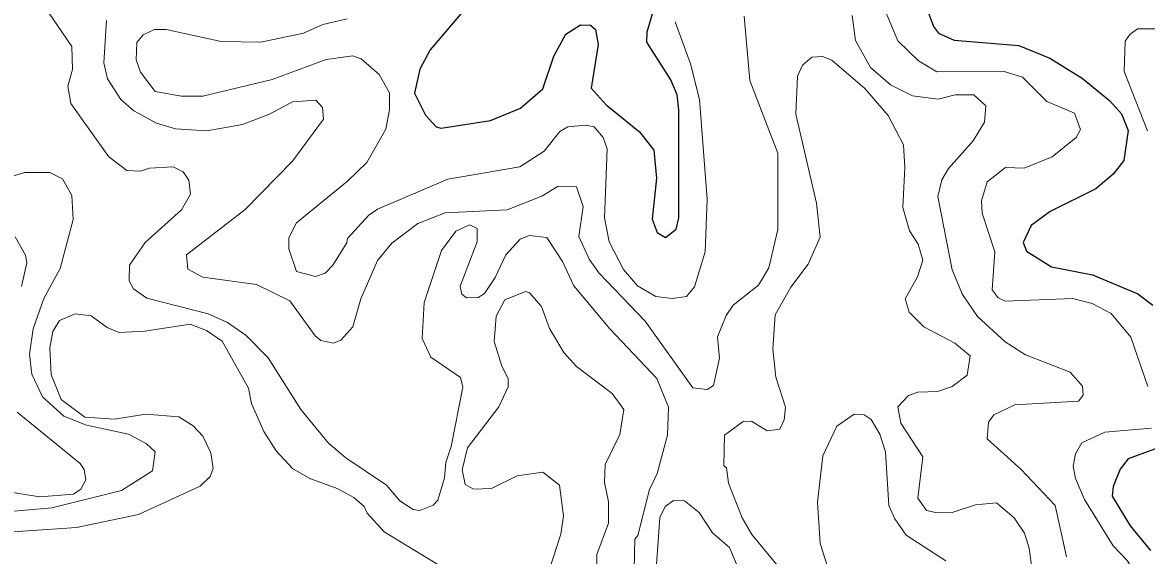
# Model space of a CAD drawing. Extents: x 763.2 to 816.8, y 7896.5 to 7952.7.
# Drawn here: x 795.045 to 797.923, y 7929.906 to 7931.27 of the extents above; entities that cross this region are included whole.
import ezdxf

# ---------------------------------------------------------------- set-up
doc = ezdxf.new("R2010")
doc.units = 0
doc.header["$LTSCALE"] = 0.064
doc.layers.add('1', color=7, linetype='Continuous', lineweight=25)
doc.layers.add('2', color=7, linetype='Continuous', lineweight=13)

msp = doc.modelspace()

# ---------------------------------------------------------------- linework, layer by layer
at = {"layer": '1'}
for points in [[(797.3996, 7931.4525), (797.3636, 7931.2956), (797.3774, 7931.259), (797.3906, 7931.2419), (797.4301, 7931.2245), (797.596, 7931.211), (797.675, 7931.1785), (797.7578, 7931.1271), (797.8287, 7931.0692), (797.8591, 7931.0357), (797.876, 7930.9931), (797.8644, 7930.9163), (797.8371, 7930.8812), (797.7933, 7930.8441), (797.6765, 7930.7856), (797.6275, 7930.7498), (797.6069, 7930.7064), (797.6153, 7930.6849), (797.6792, 7930.6445), (797.7849, 7930.624), (797.9008, 7930.5757), (797.9391, 7930.5463)], [(796.2503, 7931.3895), (796.0887, 7931.2), (796.0618, 7931.1501), (796.0488, 7931.0884), (796.0763, 7931.0326), (796.104, 7931.0029), (796.1169, 7930.9992), (796.2433, 7931.0189), (796.3198, 7931.05), (796.3768, 7931.1001), (796.4054, 7931.183), (796.4357, 7931.2394), (796.4739, 7931.2636), (796.4994, 7931.263), (796.5121, 7931.2514), (796.5184, 7931.2133), (796.5012, 7931.1019), (796.5395, 7931.0587), (796.6248, 7930.9896), (796.6615, 7930.9428), (796.6682, 7930.8709), (796.6568, 7930.7664), (796.6697, 7930.7319), (796.691, 7930.7192), (796.7188, 7930.7411), (796.7257, 7930.7697), (796.7257, 7931.045), (796.7207, 7931.0844), (796.7047, 7931.1231), (796.6438, 7931.2193), (796.6443, 7931.2454), (796.6662, 7931.3204)], [(798.0043, 7930.2003), (797.8757, 7930.1535), (797.8553, 7930.1269), (797.8371, 7930.0827), (797.8353, 7930.058), (797.8813, 7929.9816), (797.9332, 7929.9183)]]:
    msp.add_lwpolyline(points, dxfattribs=at)
at = {"layer": '2'}
for points in [[(796.6992, 7930.2856), (796.6691, 7930.3589), (796.5483, 7930.4861), (796.4564, 7930.5958), (796.4279, 7930.6577), (796.3875, 7930.7191), (796.342, 7930.7245), (796.3189, 7930.7156), (796.2823, 7930.6747), (796.2553, 7930.6172), (796.2274, 7930.5766), (796.2117, 7930.5658), (796.1819, 7930.5655), (796.1699, 7930.5745), (796.1653, 7930.5951), (796.2092, 7930.7084), (796.2089, 7930.7428), (796.1896, 7930.752), (796.1541, 7930.7356), (796.1178, 7930.686), (796.0737, 7930.5533), (796.0684, 7930.4607), (796.0902, 7930.4135), (796.1663, 7930.3613), (796.1719, 7930.3362), (796.1424, 7930.1845), (796.1291, 7930.1437), (796.1257, 7930.1043), (796.1083, 7930.0472), (796.0964, 7930.0346), (796.0625, 7930.0214), (796.0452, 7930.0232), (796.0114, 7930.0459), (795.9766, 7930.0862), (795.8726, 7930.1556), (795.8285, 7930.1936), (795.7577, 7930.2791), (795.6735, 7930.4112), (795.6175, 7930.4685), (795.5701, 7930.5018), (795.5203, 7930.524), (795.363, 7930.5646), (795.3292, 7930.5883), (795.3176, 7930.6087), (795.3192, 7930.6488), (795.359, 7930.7068), (795.452, 7930.7903), (795.4747, 7930.8307), (795.4704, 7930.8662), (795.4565, 7930.8874), (795.4305, 7930.9001), (795.3697, 7930.8972), (795.3473, 7930.8889), (795.3118, 7930.8906), (795.2655, 7930.9259), (795.1689, 7931.0627), (795.1612, 7931.1064), (795.1729, 7931.1493), (795.171, 7931.2083), (795.0866, 7931.3329)], [(797.9258, 7930.3385), (797.8829, 7930.4642), (797.8322, 7930.5247), (797.7841, 7930.5503), (797.7342, 7930.5634), (797.5608, 7930.5569), (797.5426, 7930.5653), (797.5277, 7930.5856), (797.5344, 7930.6827), (797.5017, 7930.7814), (797.5, 7930.8136), (797.5152, 7930.8622), (797.5619, 7930.8982), (797.6098, 7930.8972), (797.681, 7930.9259), (797.7425, 7930.9755), (797.7542, 7930.9959), (797.7384, 7931.0379), (797.6679, 7931.067), (797.6049, 7931.1293), (797.5558, 7931.1452), (797.3861, 7931.1434), (797.3388, 7931.1716), (797.2864, 7931.223), (797.2502, 7931.308)], [(795.2599, 7931.2744), (795.2533, 7931.166), (795.2625, 7931.1255), (795.2966, 7931.0727), (795.3296, 7931.0432), (795.3877, 7931.0122), (795.4366, 7930.9975), (795.5172, 7930.9921), (795.6082, 7931.0089), (795.6772, 7931.0353), (795.7363, 7931.0662), (795.7955, 7931.0711), (795.8126, 7931.0523), (795.8153, 7931.0226), (795.7363, 7930.9147), (795.6154, 7930.7907), (795.4651, 7930.6754), (795.4682, 7930.6388), (795.5065, 7930.6179), (795.6444, 7930.5996), (795.7291, 7930.5571), (795.7942, 7930.4679), (795.8085, 7930.4562), (795.8409, 7930.4487), (795.8596, 7930.4568), (795.8904, 7930.4911), (795.9109, 7930.5625), (795.9539, 7930.6609), (795.9901, 7930.7052), (796.0569, 7930.7557), (796.1267, 7930.7824), (796.286, 7930.7906), (796.3749, 7930.8254), (796.4162, 7930.8507), (796.4632, 7930.8493), (796.4807, 7930.7984), (796.4694, 7930.7224), (796.4961, 7930.6638), (796.5204, 7930.6291), (796.6394, 7930.5054), (796.7612, 7930.3346), (796.7979, 7930.3309), (796.8145, 7930.3412), (796.8291, 7930.4106), (796.8245, 7930.4656), (796.8462, 7930.5197), (796.8649, 7930.5463), (796.9294, 7930.5977), (796.9557, 7930.6415), (796.9788, 7930.74), (796.9789, 7930.935), (796.9072, 7931.1214), (796.893, 7931.2856)], [(796.716, 7931.2712), (796.7551, 7931.164), (796.778, 7931.0728), (796.798, 7930.8175), (796.7929, 7930.6828), (796.7656, 7930.5929), (796.7447, 7930.5682), (796.7083, 7930.5634), (796.6664, 7930.5688), (796.6198, 7930.5957), (796.5838, 7930.6374), (796.5474, 7930.7085), (796.5352, 7930.7696), (796.5416, 7930.9464), (796.5316, 7930.9757), (796.5083, 7931.0024), (796.4865, 7931.007), (796.4413, 7931.0024), (796.4204, 7930.9905), (796.3805, 7930.9401), (796.3182, 7930.9004), (796.1341, 7930.8691), (795.954, 7930.7921), (795.9315, 7930.7766), (795.8769, 7930.7171), (795.8754, 7930.7061), (795.8391, 7930.6487), (795.8195, 7930.6286), (795.795, 7930.6195), (795.7463, 7930.6328), (795.7266, 7930.6907), (795.7267, 7930.7189), (795.746, 7930.7567), (795.8772, 7930.8637), (795.9265, 7930.9114), (795.9753, 7930.9965), (795.9846, 7931.0457), (795.9846, 7931.0895), (795.9581, 7931.1369), (795.9122, 7931.1763), (795.8909, 7931.1844), (795.8226, 7931.175), (795.6845, 7931.1241), (795.5063, 7931.0812), (795.4522, 7931.0812), (795.3848, 7931.0929), (795.3467, 7931.1428), (795.3355, 7931.174), (795.3372, 7931.2184), (795.3542, 7931.2382), (795.3831, 7931.2518), (795.4126, 7931.2519), (795.5538, 7931.2207), (795.6549, 7931.2192), (795.7645, 7931.2424), (795.814, 7931.2647), (795.8758, 7931.2786)], [(797.1696, 7931.2875), (797.1776, 7931.2232), (797.2163, 7931.1548), (797.2677, 7931.1099), (797.3238, 7931.0822), (797.3896, 7931.073), (797.4331, 7931.0844), (797.4805, 7931.0844), (797.5114, 7931.0566), (797.5078, 7931.0145), (797.4788, 7930.9667), (797.4161, 7930.8962), (797.3989, 7930.8674), (797.3881, 7930.824), (797.4252, 7930.6364), (797.4513, 7930.5736), (797.49, 7930.5174), (797.5609, 7930.4528), (797.6126, 7930.4192), (797.7275, 7930.3747), (797.7587, 7930.3392), (797.761, 7930.3161), (797.7488, 7930.3005), (797.5861, 7930.291), (797.5316, 7930.2659), (797.5179, 7930.2469), (797.5148, 7930.2044), (797.6017, 7930.1262), (797.6888, 7930.0335), (797.7182, 7929.9025)], [(797.9253, 7930.9924), (797.8652, 7931.1446), (797.8682, 7931.2214), (797.8797, 7931.2388), (797.9001, 7931.2531), (798.0118, 7931.2535)], [(797.6328, 7929.8499), (797.6228, 7929.9248), (797.6101, 7929.963), (797.584, 7930.0024), (797.5384, 7930.0407), (797.485, 7930.0359), (797.4251, 7930.0161), (797.3871, 7930.0146), (797.3592, 7930.0213), (797.3373, 7930.0523), (797.3501, 7930.1585), (797.2938, 7930.2443), (797.2861, 7930.2866), (797.3138, 7930.3154), (797.3373, 7930.3235), (797.3878, 7930.3255), (797.4256, 7930.3384), (797.4638, 7930.3671), (797.4717, 7930.4165), (797.4319, 7930.4489), (797.3523, 7930.4913), (797.3154, 7930.5287), (797.3047, 7930.5623), (797.3367, 7930.6187), (797.3499, 7930.6618), (797.338, 7930.7027), (797.3156, 7930.7367), (797.2993, 7930.7959), (797.3043, 7930.8988), (797.3007, 7930.9563), (797.2615, 7931.0318), (797.2012, 7931.1004), (797.1171, 7931.1732), (797.0933, 7931.1829), (797.0661, 7931.1811), (797.0417, 7931.1607), (797.0296, 7931.1324), (797.0251, 7931.0354), (797.0775, 7930.8077), (797.0874, 7930.72), (797.0564, 7930.6512), (797.0125, 7930.5927), (796.9724, 7930.5215), (796.966, 7930.4337), (796.9738, 7930.362), (796.9983, 7930.2857), (796.9951, 7930.2529), (796.984, 7930.2288), (796.9516, 7930.2251), (796.9112, 7930.2493), (796.8899, 7930.249), (796.8424, 7930.214), (796.8409, 7930.1355), (796.8473, 7930.1302), (796.8526, 7930.0912), (796.8873, 7930.0025), (796.9119, 7929.9598), (797.0014, 7929.8524)], [(795.0156, 7930.8759), (795.0508, 7930.8858), (795.1152, 7930.8855), (795.1475, 7930.8693), (795.1709, 7930.8273), (795.1743, 7930.7653), (795.1412, 7930.6401), (795.0994, 7930.5632), (795.0724, 7930.4856), (795.0627, 7930.4212), (795.0685, 7930.3702), (795.0958, 7930.3118), (795.1507, 7930.2625), (795.2084, 7930.2391), (795.3163, 7930.2162), (795.3616, 7930.192), (795.3848, 7930.1708), (795.378, 7930.1221), (795.2985, 7930.0719), (795.12, 7930.028), (794.9337, 7930.0113)], [(795.0426, 7930.5941), (795.056, 7930.6544), (795.0524, 7930.6742), (795.0263, 7930.7209)], [(796.3939, 7929.8707), (796.4232, 7929.9604), (796.4299, 7930.007), (796.42, 7930.0856), (796.3769, 7930.1194), (796.3117, 7930.1097), (796.2453, 7930.0769), (796.1993, 7930.0754), (796.1783, 7930.0876), (796.1704, 7930.1253), (796.1841, 7930.1817), (796.2646, 7930.286), (796.2883, 7930.3377), (796.2884, 7930.3588), (796.2721, 7930.39), (796.2526, 7930.4534), (796.2573, 7930.5183), (796.2796, 7930.5604), (796.333, 7930.5811), (796.3428, 7930.5775), (796.3734, 7930.5426), (796.3938, 7930.4865), (796.4306, 7930.4254), (796.4631, 7930.3892), (796.5543, 7930.3207), (796.5844, 7930.2798), (796.5746, 7930.2156), (796.537, 7930.1385), (796.5352, 7930.0925), (796.5451, 7930.0433), (796.5449, 7929.9886), (796.5157, 7929.9084), (796.5158, 7929.8594)], [(795.1152, 7930.4369), (795.1221, 7930.4792), (795.1397, 7930.507), (795.1799, 7930.5241), (795.2204, 7930.5189), (795.2619, 7930.4888), (795.2926, 7930.4764), (795.3577, 7930.4796), (795.4741, 7930.4975), (795.5157, 7930.4815), (795.5561, 7930.4539), (795.6237, 7930.3336), (795.6314, 7930.2947), (795.6629, 7930.2227), (795.6941, 7930.1734), (795.7359, 7930.1285), (795.7805, 7930.1026), (795.8505, 7930.0776), (795.8936, 7930.0544), (795.9199, 7930.0312), (795.9277, 7930.0142), (795.971, 7929.966), (796.1281, 7929.8711)], [(795.3604, 7930.2675), (795.2802, 7930.2546), (795.2044, 7930.2598), (795.1441, 7930.3052), (795.1185, 7930.3687), (795.1152, 7930.4369)], [(794.9271, 7930.0819), (795.0896, 7930.0556), (795.1756, 7930.0631), (795.1941, 7930.0759), (795.2067, 7930.0995), (795.203, 7930.1259), (795.1924, 7930.141), (795.0314, 7930.2726)], [(795.0209, 7929.9668), (795.1832, 7929.9771), (795.3421, 7930.0107), (795.5001, 7930.0829), (795.5255, 7930.1081), (795.5327, 7930.1282), (795.5267, 7930.1686), (795.5066, 7930.2112), (795.4821, 7930.2374), (795.4453, 7930.2604), (795.3604, 7930.2675)], [(796.6124, 7929.9475), (796.6202, 7929.9567), (796.6501, 7930.0747), (796.6698, 7930.1157), (796.696, 7930.2135), (796.6992, 7930.2856)], [(797.1118, 7929.8591), (797.0876, 7929.9367), (797.0804, 7930.042), (797.094, 7930.1608), (797.1297, 7930.237), (797.1745, 7930.2674), (797.1995, 7930.266), (797.2176, 7930.2539), (797.2401, 7930.2167), (797.2547, 7930.1714), (797.2632, 7930.0334), (797.2782, 7929.9994), (797.3073, 7929.9576), (797.4093, 7929.8921)], [(797.9628, 7929.7086), (797.9118, 7929.8294), (797.874, 7929.8918), (797.8378, 7929.9306), (797.7639, 7930.0488), (797.741, 7930.103), (797.7349, 7930.1345), (797.741, 7930.1661), (797.7575, 7930.1943), (797.8164, 7930.2214), (797.9346, 7930.2315)], [(796.6112, 7929.8713), (796.6124, 7929.9475)]]:
    msp.add_lwpolyline(points, dxfattribs=at)
msp.add_lwpolyline([(796.8548, 7929.9259), (796.8114, 7929.9637), (796.7771, 7930.0156), (796.7398, 7930.0456), (796.7121, 7930.047), (796.6904, 7930.0315), (796.6766, 7930.003), (796.6668, 7929.8591), (796.7055, 7929.8229), (796.8243, 7929.8174), (796.851, 7929.8226), (796.8797, 7929.8402), (796.8817, 7929.8635)], close=True, dxfattribs=at)

doc.saveas('drawing.dxf')
